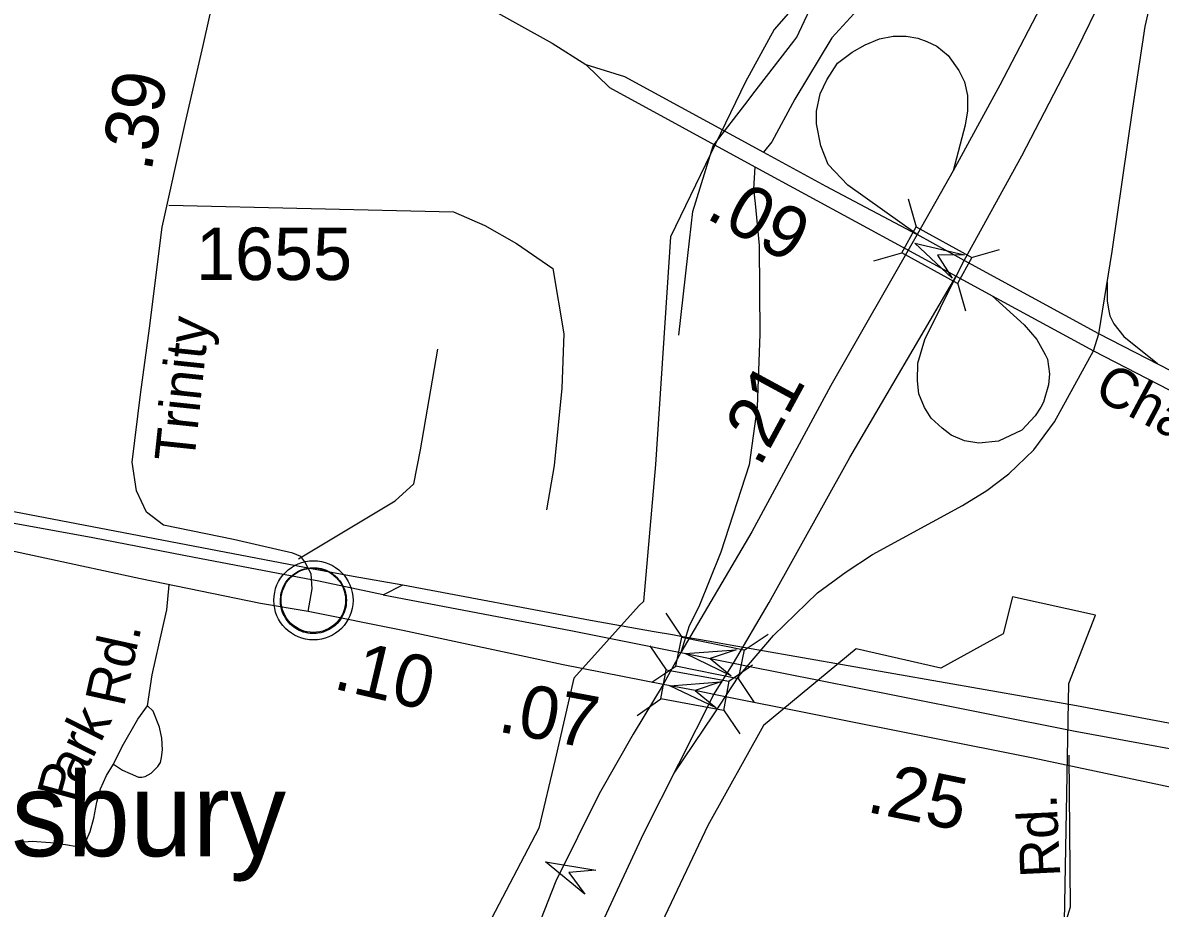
# Model space of a CAD drawing. Extents: x 2001466 to 2224147, y 644118 to 847247.
# Drawn here: x 2073365 to 2076073, y 741808 to 743917 of the extents above; entities that cross this region are included whole.
import ezdxf

# ---------------------------------------------------------------- set-up
doc = ezdxf.new("R2010")
doc.units = 0
for name, color, linetype in [('Exist Boundary Political City Limit New', 7, 'Continuous'), ('Exist Boundary Political City Limit New Hole', 7, 'Continuous'), ('Exist Civil Demographics Community CELL', 7, 'Continuous'), ('Exist Civil Demographics Community Label', 7, 'Continuous'), ('Exist Hydrographic Creek Single Shore', 7, 'Continuous'), ('Exist Railroad Mainline', 7, 'Continuous'), ('Exist Railroad Siding', 7, 'Continuous'), ('Exist Road Non-System Type 51', 7, 'Continuous'), ('Exist Road Non-System Type 51 Label', 7, 'Continuous'), ('Exist Road Primary Interstate Divided Center Attributed', 7, 'Continuous'), ('Exist Road Primary Interstate Mileage Hundredths English Label', 7, 'Continuous'), ('Exist Road Primary Interstate Ramp 1 Lane Attributed', 7, 'Continuous'), ('Exist Road Primary Interstate Structure Cantilever Sign Attributed CELL', 7, 'Continuous'), ('Exist Road Primary NC Label', 7, 'Continuous'), ('Exist Road Primary NC Service Mileage Hundredths English Label', 7, 'Continuous'), ('Exist Road Primary NC Structure Standard Bridge CELL', 7, 'Continuous'), ('Exist Road Primary NC UnDivided 4 Lane Attributed', 7, 'Continuous'), ('Exist Road Primary US Structure RailRoad Attributed CELL', 7, 'Continuous'), ('Exist Road Secondary Mileage Hundredths English Label', 7, 'Continuous'), ('Exist Road Secondary Structure Standard Bridge Attributed CELL', 7, 'Continuous'), ('Exist Road Secondary Structure Standard Bridge CELL', 7, 'Continuous'), ('Exist Road Secondary Type 51 Attributed', 7, 'Continuous'), ('Exist Road Secondary Type 51 Label', 7, 'Continuous'), ('Exist Road Secondary Type 51 Number Label', 7, 'Continuous'), ('Map Preparation Boundary City Limit Buffer Line', 7, 'Continuous')]:
    doc.layers.add(name, color=color, linetype=linetype)

msp = doc.modelspace()

# ---------------------------------------------------------------- linework, layer by layer
at = {"layer": 'Exist Boundary Political City Limit New'}
msp.add_lwpolyline([(2075244, 744004.9), (2075154.2, 743900.9), (2075085.9, 743776.2), (2074907, 743406.8), (2074871.4, 742864.9), (2074843, 742538.3), (2074832.8, 742528.5), (2074677, 742355.7), (2074632.1, 742162.4), (2074593.2, 741998.2), (2074472.5, 741766.5)], dxfattribs=at)
msp.add_lwpolyline([(2075244, 744004.9), (2075154.2, 743900.9), (2075085.9, 743776.2), (2074907, 743406.8), (2074871.4, 742864.9), (2074843, 742538.3), (2074832.8, 742528.5), (2074677, 742355.7), (2074632.1, 742162.4), (2074593.2, 741998.2), (2074472.5, 741766.5)], dxfattribs=at)
at = {"layer": 'Exist Boundary Political City Limit New Hole'}
msp.add_lwpolyline([(2076308.4, 741172.9), (2076053.5, 741189.3), (2076048.6, 741713.5), (2075844.6, 741732.9), (2075855.8, 742342.8), (2075918.9, 742505.6), (2075721.2, 742549.4), (2075699.2, 742461.7), (2075551.1, 742379.4), (2075349.2, 742425.9), (2075128.9, 742243.3), (2074995.8, 742005.1), (2074813.5, 741619.9), (2074708.4, 741311.7), (2074645.2, 741059.5), (2074589.2, 740849.4), (2074575.1, 740562.2), (2074610.2, 740289), (2074802.2, 739984.8), (2076038.6, 740026.4), (2076059.4, 740192.6), (2076288, 740197.8)], dxfattribs=at)
at = {"layer": 'Exist Civil Demographics Community CELL'}
msp.add_lwpolyline([(2073979.4, 742553.5), (2073980.4, 742559.1), (2073982.2, 742565.6), (2073985.1, 742572.8), (2073988, 742578.6), (2073991.3, 742584.3), (2073995.1, 742589.4), (2073999.1, 742593.8), (2074003.7, 742598.4), (2074009.2, 742603), (2074014.6, 742606.7), (2074019.5, 742609.5), (2074024.6, 742612), (2074030, 742614.3), (2074035.6, 742616.1), (2074040, 742617.2), (2074044.8, 742618), (2074048.9, 742618.7), (2074055.3, 742619), (2074059.7, 742618.9), (2074065.4, 742618.6), (2074070.3, 742617.9), (2074075.2, 742616.9), (2074080.2, 742615.5), (2074085.4, 742613.5), (2074092, 742610.6), (2074098.3, 742607.1), (2074103.4, 742603.6), (2074108.5, 742599.6), (2074111.8, 742596.4), (2074116, 742592), (2074119.8, 742587.3), (2074122.9, 742582.8), (2074126, 742577.7), (2074128.5, 742572.6), (2074130.5, 742567.6), (2074132.1, 742562.6), (2074133.4, 742558), (2074134.5, 742551.9), (2074135.1, 742547.2), (2074135.4, 742541.2), (2074135.2, 742535.4), (2074134.6, 742529.7), (2074133.7, 742524.3), (2074132, 742518.1), (2074130.1, 742512.3), (2074127.8, 742507.2), (2074124.7, 742501.2), (2074121.4, 742495.9), (2074118, 742491.2), (2074113.7, 742486.4), (2074108.4, 742481.5), (2074103.4, 742477.4), (2074098.4, 742473.9), (2074094.1, 742471.4), (2074087.3, 742468.2), (2074080.1, 742465.5), (2074074.2, 742464), (2074067.6, 742462.7), (2074063.1, 742462.2), (2074058.6, 742462), (2074053.1, 742462), (2074048.8, 742462.4), (2074043.2, 742463.1), (2074037.2, 742464.4), (2074032.6, 742465.7), (2074027.5, 742467.6), (2074022.9, 742469.6), (2074019, 742471.8), (2074012.2, 742475.9), (2074006.6, 742480.2), (2074001.7, 742484.7), (2073997.2, 742489.5), (2073994, 742493.5), (2073991.1, 742497.7), (2073987, 742504.7), (2073985.2, 742508.3), (2073983.5, 742512.3), (2073980.9, 742520.5), (2073979.4, 742527.6), (2073978.7, 742532.7), (2073978.4, 742539), (2073978.3, 742543.7), (2073978.9, 742550.2)], close=True, dxfattribs=at)
for centre, radius in [((2074057, 742541.1), 94.3), ((2074056.7, 742541.3), 76.7)]:
    msp.add_circle(centre, radius, dxfattribs=at)
at = {"layer": 'Exist Hydrographic Creek Single Shore'}
for p, q in [((2075213.5, 743894.4), (2075254.2, 743981.2)), ((2075103.3, 743746.6), (2075200.4, 743872.8)), ((2075091.8, 743731.7), (2075103.3, 743746.6)), ((2074927, 743172.9), (2074948.2, 743362.4))]:
    msp.add_line(p, q, dxfattribs=at)
for points in [[(2075200.4, 743872.8), (2075207.9, 743882.5), (2075213.5, 743894.4)], [(2074948.2, 743362.4), (2074960, 743467.6), (2075009, 743624), (2075091.8, 743731.7)]]:
    msp.add_lwpolyline(points, dxfattribs=at)
at = {"layer": 'Exist Railroad Mainline'}
for points in [[(2074052.2, 742590), (2073772.8, 742643.4), (2073531.7, 742690.4), (2073318.5, 742728.7), (2073123.3, 742768.7), (2072938, 742802.5), (2072752.7, 742838.3), (2072533.6, 742880.8), (2072091.3, 742965.8), (2072024.6, 742979.4), (2071850.3, 743014.7), (2071639.1, 743053.1), (2071461.8, 743090.7), (2071282.5, 743124.4), (2071091.3, 743162.3), (2070896.1, 743200.3), (2070698.9, 743242.3), (2070523.6, 743277.9), (2070330.5, 743319.8), (2070144.5, 743358.7), (2070084, 743371.4)], [(2071378.8, 743136.4), (2071530.2, 743105.3), (2071834.9, 743045.1), (2072029.8, 743006.1), (2072191.5, 742973.8), (2072580, 742901.8), (2073044.2, 742810.3), (2074052.2, 742617.4)], [(2074052.2, 742617.4), (2074151.5, 742598.4), (2074270.1, 742578.4)], [(2074223.2, 742554.2), (2074159.2, 742567.5), (2074065.6, 742587.4), (2074052.2, 742590)], [(2074223.2, 742554.2), (2074669.6, 742469.5), (2074836.2, 742435.9), (2074903.4, 742422.3), (2074931.5, 742416.6)], [(2074270.1, 742578.4), (2074716.5, 742493.8), (2074868.1, 742467.2), (2074911.9, 742459.5), (2074931.4, 742456.1), (2075001.9, 742443.8)], [(2075001.9, 742443.8), (2075022.8, 742440.1), (2075048.9, 742435.5)], [(2074931.5, 742416.6), (2075001.7, 742402.7), (2075056.9, 742391.7)], [(2075048.9, 742435.5), (2075112.3, 742424.4), (2075873.5, 742291), (2076282.3, 742213.6), (2076314.7, 742207.4), (2076474.1, 742177.2), (2076757.7, 742121), (2076999.5, 742071.1), (2077462.8, 741981.4), (2077476.5, 741978.4), (2077715.6, 741926.4)], [(2075056.9, 742391.7), (2075088, 742385.5), (2075440.7, 742315.3), (2075870.3, 742229.9), (2076268.5, 742156.5), (2076313.9, 742148.1), (2077273.8, 741970.9), (2077357.3, 741956.7), (2078474.2, 741737.6), (2079279.6, 741572.7)]]:
    msp.add_lwpolyline(points, dxfattribs=at)
at = {"layer": 'Exist Railroad Siding'}
msp.add_line((2074223.2, 742554.2), (2074270.1, 742578.4), dxfattribs=at)
at = {"layer": 'Exist Road Non-System Type 51'}
for points in [[(2073712.6, 743482.4), (2074390, 743466.3), (2074465.3, 743434), (2074540.5, 743391), (2074626.6, 743331.8), (2074653.4, 743175.8), (2074648.1, 743046.7), (2074630.1, 742862.1), (2074611.9, 742756.5)], [(2074021.5, 742639.8), (2074251.2, 742778.1), (2074295.9, 742818.7), (2074312.2, 742900), (2074352.8, 743139.8)], [(2073661.5, 742289.7), (2073673.1, 742363.4), (2073697.3, 742473), (2073708.2, 742518.7), (2073713.1, 742578.3)], [(2073580.7, 742151.3), (2073601.6, 742192.9), (2073638.9, 742258.1), (2073661.5, 742289.7)], [(2073580.7, 742151.3), (2073602.4, 742136.9), (2073620.2, 742128.5), (2073640.1, 742120.1), (2073648.1, 742119.9), (2073656.1, 742121.8), (2073670.3, 742129.5), (2073686.6, 742145.2), (2073692.8, 742155), (2073695, 742167), (2073697.4, 742184.9), (2073696, 742213), (2073690.5, 742239.1), (2073675.3, 742277.4), (2073661.5, 742289.7)], [(2073348.9, 741964.1), (2073386.9, 741967.3), (2073430.9, 741964.4), (2073466.8, 741959.6), (2073494.7, 741955.1), (2073504.8, 741958.9), (2073514.9, 741966.7), (2073525.4, 741990.4), (2073534.1, 742022.3), (2073540.8, 742060.1), (2073549.5, 742092), (2073564.1, 742123.7), (2073580.7, 742151.3)], [(2075815.8, 740895.7), (2075807.4, 741281.4), (2075789.1, 741700.6), (2075798.3, 741734.3), (2075825.8, 741752.7), (2075844.1, 741761.8), (2075859.4, 741810.8), (2075856.5, 742172.2)]]:
    msp.add_lwpolyline(points, dxfattribs=at)
at = {"layer": 'Exist Road Primary Interstate Divided Center Attributed'}
for points in [[(2076199.2, 744887.4), (2076143, 744738), (2076062.8, 744551.7), (2075968.4, 744332.3), (2075901.6, 744187.7), (2075806.6, 743989.7), (2075691.5, 743768.2), (2075580.5, 743564.5)], [(2075606.5, 743350.8), (2075743.8, 743600.3), (2075873.5, 743851.2), (2076002.2, 744115.4), (2076118.7, 744372.5), (2076332.9, 744887.3)], [(2075580.5, 743564.5), (2075494.1, 743412.4)], [(2075494.1, 743412.4), (2075288.8, 743052.8), (2075100.8, 742704), (2074931.5, 742416.6)], [(2075587.3, 743313), (2075606.5, 743350.8)], [(2075056.9, 742391.7), (2075142, 742536.2), (2075334.1, 742881.6), (2075587.3, 743313)], [(2074931.5, 742416.6), (2074890, 742340.5)], [(2075010.3, 742317), (2075056.9, 742391.7)], [(2074890, 742340.5), (2074818, 742222.6), (2074737, 742080), (2074634.4, 741871.9), (2074579.7, 741734.7), (2074488.6, 741499.3), (2074442.9, 741354.7), (2074401.7, 741195.2), (2074353, 740951.3), (2074327.2, 740801.3)], [(2074481.2, 740953.8), (2074510, 741092.4), (2074531.9, 741179.8), (2074578.6, 741342.3), (2074627.7, 741500.3), (2074692.8, 741662.2), (2074843.4, 741986.8), (2075010.3, 742317)]]:
    msp.add_lwpolyline(points, dxfattribs=at)
at = {"layer": 'Exist Road Primary Interstate Ramp 1 Lane Attributed'}
msp.add_line((2075913.9, 743135.6), (2075927.2, 743176.1), dxfattribs=at)
for points in [[(2076199.2, 744887.4), (2076004.9, 744516.7), (2075903.4, 744387), (2075782.8, 744272.7), (2075623.5, 744145.5), (2075449.6, 744028.7), (2075343.4, 743938.5), (2075291.6, 743881.2), (2075202.8, 743734.7), (2075148, 743633.3), (2075128.9, 743608.6)], [(2075927.2, 743176.1), (2075958.8, 743372), (2076008, 743713.4), (2076036.9, 743908.3), (2076098, 744174), (2076180.8, 744417.2), (2076332.9, 744887.3)], [(2075370.8, 743864.7), (2075405, 743878.8), (2075437.4, 743884.8), (2075468.5, 743884.7), (2075495.9, 743880.3), (2075517.4, 743872.1), (2075541.1, 743861), (2075568.6, 743838.8), (2075593.8, 743803.2), (2075607.1, 743776.5), (2075613.9, 743743.7), (2075614.6, 743706.9), (2075609, 743672.8), (2075580.5, 743564.5)], [(2075494.1, 743412.4), (2075329.3, 743529.9), (2075282.1, 743579.7), (2075264.9, 743623.6), (2075254.5, 743676.2), (2075254.8, 743706.6), (2075263.2, 743747.7), (2075279, 743780.7), (2075304.5, 743820.9), (2075339.8, 743846.7), (2075370.8, 743864.7)], [(2075108.1, 743574.1), (2075104.4, 743520.3), (2075108.4, 743486.8), (2075118.1, 743386.1), (2075119.7, 743175.2), (2075113.3, 743002.1), (2075094.1, 742863.6), (2075026.7, 742655.6), (2074974.6, 742525.9), (2074951.6, 742480.7), (2074931.5, 742416.6)], [(2075672.8, 743266.5), (2075748.8, 743197.6), (2075779.2, 743162.6), (2075799.1, 743126.8), (2075804.5, 743115.3), (2075809.1, 743080.5), (2075807.1, 743054.2), (2075795.6, 743013.5), (2075788.7, 743001.5), (2075775.7, 742980.7), (2075743.9, 742946.3), (2075687.9, 742920.4), (2075641, 742915.5), (2075607.2, 742921), (2075575.7, 742934.8), (2075554, 742951.4), (2075528, 742975.4), (2075511.8, 743000.8), (2075498.3, 743033.4), (2075494.8, 743063.7), (2075496.3, 743105.9), (2075512.7, 743162.1), (2075587.3, 743313)], [(2075947.1, 743299.4), (2075947.1, 743254.6), (2075950, 743234.7), (2075953.5, 743218.9), (2075962.9, 743199.5), (2075986.4, 743169.6), (2076066.7, 743105.7)], [(2074915.5, 742129.9), (2075009.4, 742268.7), (2075069.7, 742360.6), (2075152.2, 742457.5), (2075256.9, 742559.2), (2075325.1, 742609.1), (2075387.9, 742650.6), (2075602.3, 742767.2), (2075660.6, 742802.8), (2075712.5, 742842.3), (2075772.2, 742899.6), (2075821.2, 742966.1), (2075913.9, 743135.6)]]:
    msp.add_lwpolyline(points, dxfattribs=at)
at = {"layer": 'Exist Road Primary Interstate Structure Cantilever Sign Attributed CELL'}
msp.add_lwpolyline([(2074703.3, 741841), (2074609.2, 741918.6), (2074729.5, 741898.4), (2074664.7, 741893.3)], close=True, dxfattribs=at)
at = {"layer": 'Exist Road Primary NC Structure Standard Bridge CELL'}
for p, q in [((2075472.9, 743497.3), (2075492, 743431)), ((2075391.6, 743350.2), (2075457.9, 743369.2)), ((2075624.1, 743357.6), (2075690.4, 743376.7)), ((2075590.7, 743297.2), (2075609.8, 743230.9))]:
    msp.add_line(p, q, dxfattribs=at)
msp.add_lwpolyline([(2075492, 743431), (2075624.3, 743357.9), (2075590.1, 743296.1), (2075457.9, 743369.2)], close=True, dxfattribs=at)
at = {"layer": 'Exist Road Primary NC UnDivided 4 Lane Attributed'}
for points in [[(2073886.3, 744275.6), (2074086.8, 744167.5), (2074625.3, 743868.1), (2074705.8, 743817.9)], [(2074705.8, 743817.9), (2074797.8, 743789), (2075128.9, 743608.6)], [(2074705.8, 743817.9), (2074761.5, 743763), (2075108.1, 743574.1)], [(2075128.9, 743608.6), (2075276.6, 743527.7), (2075494.1, 743412.4)], [(2075108.1, 743574.1), (2075587.3, 743313)], [(2075606.5, 743350.8), (2075494.1, 743412.4)], [(2075927.2, 743176.1), (2075606.5, 743350.8)], [(2075587.3, 743313), (2075672.8, 743266.5)], [(2075672.8, 743266.5), (2075913.9, 743135.6)], [(2076329.7, 742941.4), (2076214.6, 743028.4), (2075927.2, 743176.1)], [(2075913.9, 743135.6), (2076196.2, 742989.9), (2076329.7, 742941.4), (2076477.4, 742882.7), (2076622.2, 742824.8), (2076784, 742769.2), (2076911.6, 742741), (2077089.8, 742703.1), (2077245.1, 742672.3)]]:
    msp.add_lwpolyline(points, dxfattribs=at)
at = {"layer": 'Exist Road Primary US Structure RailRoad Attributed CELL'}
msp.add_lwpolyline([(2075051.6, 742361), (2074941.9, 742414.2), (2075063.5, 742422.9), (2075001.7, 742402.7)], close=True, dxfattribs=at)
at = {"layer": 'Exist Road Secondary Structure Standard Bridge Attributed CELL'}
for points in [[(2075577.6, 743308.6), (2075488.9, 743392.2), (2075607.5, 743364.2), (2075542.5, 743363.3)], [(2075015.7, 742285.1), (2074905.8, 742337.7), (2075027.3, 742347.1), (2074965.7, 742326.5)]]:
    msp.add_lwpolyline(points, close=True, dxfattribs=at)
at = {"layer": 'Exist Road Secondary Structure Standard Bridge CELL'}
for p, q in [((2074896, 742510.8), (2074934.1, 742453.2)), ((2075082.1, 742422.8), (2075139.6, 742460.9)), ((2074857.8, 742432.5), (2074897, 742375.8)), ((2074862.5, 742346), (2074920, 742384.1)), ((2075045.6, 742348.3), (2075102.4, 742387.5)), ((2075068.3, 742355.2), (2075106.4, 742297.7)), ((2074827.5, 742267.1), (2074884.3, 742306.3)), ((2075033.2, 742280.4), (2075072.4, 742223.6))]:
    msp.add_line(p, q, dxfattribs=at)
for points in [[(2074934.1, 742453.2), (2075082.1, 742423.1), (2075068.1, 742353.9), (2074920, 742384.1)], [(2074897, 742375.8), (2075045.6, 742348.6), (2075033, 742279.1), (2074884.3, 742306.3)]]:
    msp.add_lwpolyline(points, close=True, dxfattribs=at)
at = {"layer": 'Exist Road Secondary Type 51 Attributed'}
for points in [[(2074036.6, 742632.9), (2074026.5, 742646), (2074008.1, 742653.4), (2073969.7, 742662.1), (2073866.9, 742685.8), (2073699.7, 742720.3), (2073659.4, 742750.9), (2073635.3, 742802.4), (2073625.6, 742870.1), (2073644.9, 743031.1), (2073666.7, 743189.3), (2073696.4, 743430.1), (2073751.1, 743677.2), (2073794.3, 743862.5), (2073886.3, 744275.6)], [(2074044, 742514.6), (2073930.6, 742533.5), (2073644.9, 742592.3), (2073188.7, 742690.9), (2072864.5, 742751.3), (2072407.5, 742838.7), (2071955.3, 742936.1), (2071549, 743013), (2071138.6, 743095.1), (2070824, 743163.1), (2070585.9, 743209.8), (2070344.5, 743253.3), (2070198, 743267.8), (2070054.8, 743260.2)], [(2074044, 742514.6), (2074054.2, 742568.5), (2074051.6, 742604), (2074036.6, 742632.9)], [(2074890, 742340.5), (2074651.5, 742387.4), (2074270.1, 742469.5), (2074044, 742514.6)], [(2075010.3, 742317), (2074965.7, 742326.5), (2074890, 742340.5)], [(2076272.6, 742058.6), (2075770.5, 742164.9), (2075010.3, 742317)]]:
    msp.add_lwpolyline(points, dxfattribs=at)
at = {"layer": 'Map Preparation Boundary City Limit Buffer Line'}
for points in [[(2075244, 744004.9), (2075154.2, 743900.9), (2075085.9, 743776.2), (2074907, 743406.8), (2074871.4, 742864.9), (2074843, 742538.3), (2074832.8, 742528.5), (2074677, 742355.7), (2074632.1, 742162.4), (2074593.2, 741998.2), (2074472.5, 741766.5)], [(2075244, 744004.9), (2075154.2, 743900.9), (2075085.9, 743776.2), (2074907, 743406.8), (2074871.4, 742864.9), (2074843, 742538.3), (2074832.8, 742528.5), (2074677, 742355.7), (2074632.1, 742162.4), (2074593.2, 741998.2), (2074472.5, 741766.5)], [(2076308.4, 741172.9), (2076053.5, 741189.3), (2076048.6, 741713.5), (2075844.6, 741732.9), (2075855.8, 742342.8), (2075918.9, 742505.6), (2075721.2, 742549.4), (2075699.2, 742461.7), (2075551.1, 742379.4), (2075349.2, 742425.9), (2075128.9, 742243.3), (2074995.8, 742005.1), (2074813.5, 741619.9), (2074708.4, 741311.7), (2074645.2, 741059.5), (2074589.2, 740849.4), (2074575.1, 740562.2), (2074610.2, 740289), (2074802.2, 739984.8), (2076038.6, 740026.4), (2076059.4, 740192.6), (2076288, 740197.8)]]:
    msp.add_lwpolyline(points, dxfattribs=at)

# ---------------------------------------------------------------- texts
at = {"layer": 'Exist Civil Demographics Community Label'}
msp.add_text('Asbury', height=200, dxfattribs=at).set_placement((2073159.3, 741931.7))
at = {"layer": 'Exist Road Non-System Type 51 Label'}
for s, rotation, p in [('Rd.', 77.5179, (2073605.3, 742284.9)), ('ark', 63.3681, (2073499.4, 742099)), ('P', 74.7914, (2073489, 742057.2)), ('Rd.', 92.7495, (2075835.5, 741883.2))]:
    msp.add_text(s, height=95, rotation=rotation, dxfattribs=at).set_placement(p)
at = {"layer": 'Exist Road Primary Interstate Mileage Hundredths English Label'}
msp.add_text('.21', height=125, rotation=61.5217, dxfattribs=at).set_placement((2075119.3, 742855.6))
at = {"layer": 'Exist Road Primary NC Label'}
msp.add_text('Chapel', height=95, rotation=331.9465, dxfattribs=at).set_placement((2075911.1, 743026.4))
at = {"layer": 'Exist Road Primary NC Service Mileage Hundredths English Label'}
msp.add_text('.09', height=125, rotation=331.3324, dxfattribs=at).set_placement((2074987.8, 743453.5))
at = {"layer": 'Exist Road Secondary Mileage Hundredths English Label'}
for s, rotation, p in [('.39', 80.2781, (2073670.8, 743559.9)), ('.10', 346.7698, (2074100.8, 742331.7)), ('.07', 349.456, (2074493.1, 742229.2)), ('.25', 348.4921, (2075370.9, 742037.9))]:
    msp.add_text(s, height=125, rotation=rotation, dxfattribs=at).set_placement(p)
at = {"layer": 'Exist Road Secondary Type 51 Label'}
msp.add_text('Trinity', height=95, rotation=83.9785, dxfattribs=at).set_placement((2073772.7, 742867.9))
at = {"layer": 'Exist Road Secondary Type 51 Number Label'}
msp.add_text('1655', height=125, dxfattribs=at).set_placement((2073777, 743304.1))

doc.saveas('drawing.dxf')
